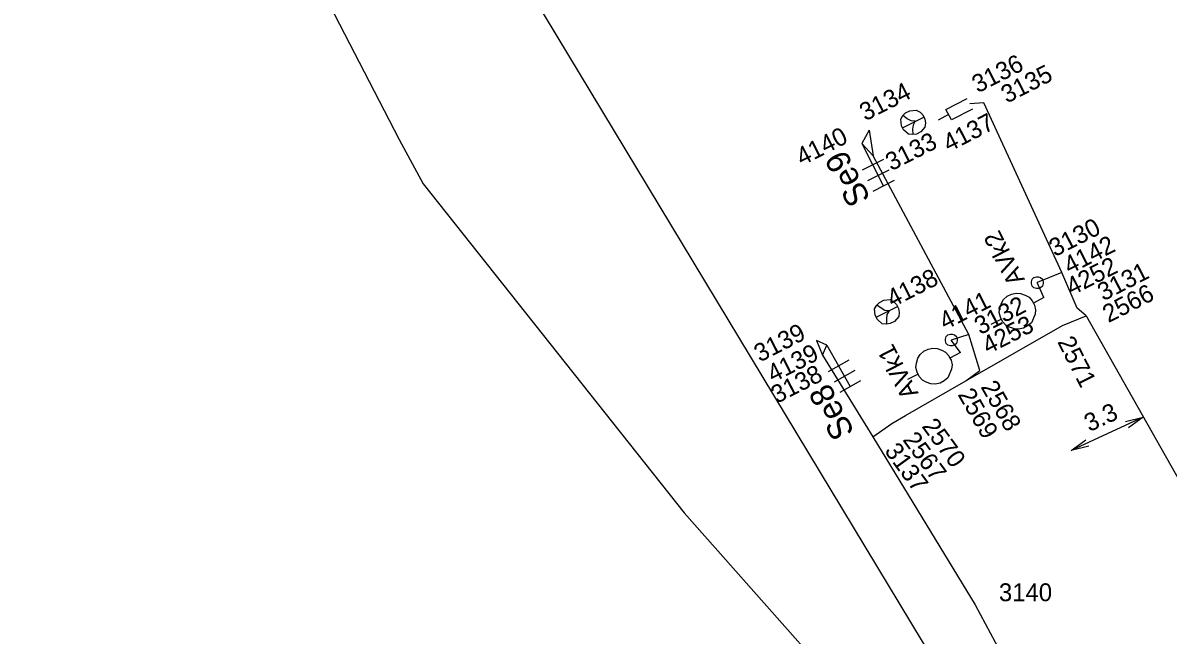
# Model space of a CAD drawing. Extents: x -535557 to -534097, y -1142175 to -1136716.
# Drawn here: x -535278.39 to -535230.33, y -1138555.67 to -1138529.96 of the extents above; entities that cross this region are included whole.
import ezdxf

# ---------------------------------------------------------------- set-up
doc = ezdxf.new("R2010")
doc.units = 0
for name, color, linetype in [('Default', 7, 'Continuous'), ('GIS_vektor_sdelovaci_kabely_CD', 7, 'Continuous'), ('SS_SZDC', 7, 'Continuous')]:
    doc.layers.add(name, color=color, linetype=linetype)

# ---------------------------------------------------------------- blocks, each defined once
blk = doc.blocks.new('POINT_DISPLAY')
at = {"layer": 'Default'}
blk.add_line((0, 0), (0, 0), dxfattribs=at)

msp = doc.modelspace()

# ---------------------------------------------------------------- linework, layer by layer
at = {"layer": 'GIS_vektor_sdelovaci_kabely_CD'}
msp.add_lwpolyline([(-535319.228, -1138468.225), (-535312.134, -1138477.681), (-535306.578, -1138482.264), (-535295.997, -1138494.75), (-535288.97, -1138503.271), (-535279.183, -1138514.276), (-535276.556, -1138516.936), (-535270.008, -1138523.859), (-535266.161, -1138527.963), (-535262.595, -1138534.859), (-535261.596, -1138536.721), (-535250.636, -1138550.535), (-535240.996, -1138561.428), (-535238.641, -1138562.108), (-535234.874, -1138566.378), (-535233.263, -1138567.105), (-535231.845, -1138569.165), (-535227.777, -1138573.592), (-535226.657, -1138576.911), (-535216.743, -1138588.55), (-535215.025, -1138590.318), (-535214.415, -1138590.897), (-535212.811, -1138593.077), (-535202.253, -1138605.902)], dxfattribs=at)
at = {"layer": 'SS_SZDC'}
for p, q in [((-535234.949, -1138565.37), (-535258.699, -1138525.979)), ((-535239.654, -1138533.591), (-535238.763, -1138533.137)), ((-535238.06, -1138533.319), (-535238.649, -1138533.36)), ((-535234.789, -1138540.44), (-535238.06, -1138533.319)), ((-535241.545, -1138534.009), (-535241.457, -1138533.852)), ((-535241.457, -1138533.852), (-535241.346, -1138533.739)), ((-535241.277, -1138533.985), (-535241.457, -1138533.852)), ((-535241.346, -1138533.739), (-535241.167, -1138533.649)), ((-535241.167, -1138533.649), (-535240.899, -1138533.624)), ((-535240.899, -1138533.624), (-535240.742, -1138533.712)), ((-535240.742, -1138533.712), (-535240.629, -1138533.823)), ((-535240.629, -1138533.823), (-535240.539, -1138534.002)), ((-535239.541, -1138533.813), (-535239.986, -1138534.04)), ((-535239.427, -1138534.036), (-535239.654, -1138533.591)), ((-535238.536, -1138533.582), (-535239.427, -1138534.036)), ((-535241.52, -1138534.277), (-535241.545, -1138534.009)), ((-535241.43, -1138534.456), (-535241.52, -1138534.277)), ((-535241.475, -1138534.366), (-535240.584, -1138533.913)), ((-535241.119, -1138534.073), (-535241.277, -1138533.985)), ((-535240.94, -1138534.094), (-535241.119, -1138534.073)), ((-535241.029, -1138534.251), (-535241.05, -1138534.43)), ((-535240.94, -1138534.094), (-535241.029, -1138534.251)), ((-535240.536, -1138534.337), (-535240.713, -1138534.54)), ((-535240.539, -1138534.002), (-535240.515, -1138534.158)), ((-535240.515, -1138534.158), (-535240.536, -1138534.337)), ((-535242.88, -1138534.459), (-535243.18, -1138535.03)), ((-535242.88, -1138534.459), (-535242.71, -1138535.549)), ((-535241.227, -1138534.633), (-535241.43, -1138534.456)), ((-535241.048, -1138534.654), (-535241.227, -1138534.633)), ((-535241.05, -1138534.43), (-535241.048, -1138534.654)), ((-535240.892, -1138534.63), (-535241.048, -1138534.654)), ((-535240.713, -1138534.54), (-535240.892, -1138534.63)), ((-535242.71, -1138535.549), (-535243.18, -1138535.03)), ((-535243.18, -1138535.03), (-535242.272, -1138536.812)), ((-535242.28, -1138535.694), (-535243.171, -1138536.148)), ((-535238.689, -1138543.049), (-535242.71, -1138535.549)), ((-535242.053, -1138536.139), (-535242.944, -1138536.593)), ((-535241.826, -1138536.585), (-535242.717, -1138537.039)), ((-535234.789, -1138540.44), (-535235.819, -1138540.87)), ((-535234.149, -1138541.94), (-535234.789, -1138540.44)), ((-535236.067, -1138540.834), (-535236.032, -1138540.728)), ((-535236.067, -1138540.905), (-535236.067, -1138540.834)), ((-535236.032, -1138541.011), (-535236.067, -1138540.905)), ((-535236.032, -1138540.728), (-535235.961, -1138540.657)), ((-535235.961, -1138541.082), (-535236.032, -1138541.011)), ((-535235.961, -1138540.657), (-535235.855, -1138540.622)), ((-535235.855, -1138541.117), (-535235.961, -1138541.082)), ((-535235.855, -1138540.622), (-535235.784, -1138540.622)), ((-535235.539, -1138541.5), (-535235.819, -1138540.87)), ((-535235.784, -1138540.622), (-535235.678, -1138540.657)), ((-535235.678, -1138541.082), (-535235.784, -1138541.117)), ((-535235.678, -1138540.657), (-535235.607, -1138540.728)), ((-535235.607, -1138541.011), (-535235.678, -1138541.082)), ((-535235.607, -1138540.728), (-535235.572, -1138540.834)), ((-535235.572, -1138540.905), (-535235.607, -1138541.011)), ((-535235.572, -1138540.834), (-535235.572, -1138540.905)), ((-535237.238, -1138541.579), (-535237.083, -1138541.444)), ((-535237.083, -1138541.444), (-535236.905, -1138541.353)), ((-535236.905, -1138541.353), (-535236.704, -1138541.307)), ((-535236.704, -1138541.307), (-535236.525, -1138541.328)), ((-535236.525, -1138541.328), (-535236.323, -1138541.394)), ((-535236.323, -1138541.394), (-535236.166, -1138541.482)), ((-535236.166, -1138541.482), (-535236.03, -1138541.637)), ((-535235.539, -1138541.5), (-535235.985, -1138541.726)), ((-535235.784, -1138541.117), (-535235.855, -1138541.117)), ((-535242.645, -1138541.969), (-535242.557, -1138541.812)), ((-535242.62, -1138542.237), (-535242.645, -1138541.969)), ((-535242.575, -1138542.326), (-535241.684, -1138541.873)), ((-535242.557, -1138541.812), (-535242.446, -1138541.699)), ((-535242.377, -1138541.945), (-535242.557, -1138541.812)), ((-535242.446, -1138541.699), (-535242.267, -1138541.609)), ((-535242.219, -1138542.033), (-535242.377, -1138541.945)), ((-535242.267, -1138541.609), (-535241.999, -1138541.584)), ((-535242.04, -1138542.054), (-535242.219, -1138542.033)), ((-535242.04, -1138542.054), (-535242.129, -1138542.211)), ((-535241.999, -1138541.584), (-535241.842, -1138541.672)), ((-535241.842, -1138541.672), (-535241.729, -1138541.783)), ((-535241.729, -1138541.783), (-535241.639, -1138541.962)), ((-535241.639, -1138541.962), (-535241.615, -1138542.118)), ((-535237.413, -1138542.117), (-535237.392, -1138541.938)), ((-535237.392, -1138541.938), (-535237.327, -1138541.737)), ((-535237.327, -1138541.737), (-535237.238, -1138541.579)), ((-535236.03, -1138541.637), (-535235.985, -1138541.726)), ((-535235.985, -1138541.726), (-535235.94, -1138541.816)), ((-535235.94, -1138541.816), (-535235.893, -1138542.016)), ((-535235.893, -1138542.016), (-535235.914, -1138542.196)), ((-535233.77, -1138542.27), (-535234.149, -1138541.94)), ((-535242.53, -1138542.416), (-535242.62, -1138542.237)), ((-535242.327, -1138542.593), (-535242.53, -1138542.416)), ((-535242.129, -1138542.211), (-535242.15, -1138542.39)), ((-535242.15, -1138542.39), (-535242.148, -1138542.614)), ((-535241.813, -1138542.5), (-535241.992, -1138542.59)), ((-535241.636, -1138542.297), (-535241.813, -1138542.5)), ((-535241.615, -1138542.118), (-535241.636, -1138542.297)), ((-535237.322, -1138542.407), (-535237.767, -1138542.634)), ((-535237.367, -1138542.318), (-535237.413, -1138542.117)), ((-535237.276, -1138542.497), (-535237.367, -1138542.318)), ((-535237.141, -1138542.652), (-535237.276, -1138542.497)), ((-535235.914, -1138542.196), (-535236.068, -1138542.554)), ((-535234.76, -1138542.67), (-535233.77, -1138542.27)), ((-535233.77, -1138542.27), (-535228.52, -1138551.569)), ((-535242.148, -1138542.614), (-535242.327, -1138542.593)), ((-535241.992, -1138542.59), (-535242.148, -1138542.614)), ((-535238.819, -1138544.989), (-535234.76, -1138542.67)), ((-535236.984, -1138542.74), (-535237.141, -1138542.652)), ((-535236.782, -1138542.806), (-535236.984, -1138542.74)), ((-535236.603, -1138542.827), (-535236.782, -1138542.806)), ((-535236.402, -1138542.781), (-535236.603, -1138542.827)), ((-535236.224, -1138542.69), (-535236.402, -1138542.781)), ((-535236.068, -1138542.554), (-535236.224, -1138542.69)), ((-535244.659, -1138543.5), (-535245.09, -1138543.299)), ((-535245.09, -1138543.299), (-535244.84, -1138543.92)), ((-535244.84, -1138543.92), (-535244.659, -1138543.5)), ((-535244.659, -1138543.5), (-535243.669, -1138545.237)), ((-535239.677, -1138543.244), (-535239.642, -1138543.138)), ((-535239.677, -1138543.315), (-535239.677, -1138543.244)), ((-535239.642, -1138543.421), (-535239.677, -1138543.315)), ((-535239.642, -1138543.138), (-535239.571, -1138543.067)), ((-535239.571, -1138543.492), (-535239.642, -1138543.421)), ((-535239.571, -1138543.067), (-535239.465, -1138543.032)), ((-535239.465, -1138543.527), (-535239.571, -1138543.492)), ((-535239.465, -1138543.032), (-535239.394, -1138543.032)), ((-535238.689, -1138543.049), (-535239.43, -1138543.28)), ((-535239.039, -1138543.809), (-535239.43, -1138543.28)), ((-535239.394, -1138543.032), (-535239.288, -1138543.067)), ((-535239.288, -1138543.492), (-535239.394, -1138543.527)), ((-535239.288, -1138543.067), (-535239.217, -1138543.138)), ((-535239.217, -1138543.421), (-535239.288, -1138543.492)), ((-535239.217, -1138543.138), (-535239.182, -1138543.244)), ((-535239.182, -1138543.315), (-535239.217, -1138543.421)), ((-535239.182, -1138543.244), (-535239.182, -1138543.315)), ((-535238.229, -1138544.559), (-535238.689, -1138543.049)), ((-535244.84, -1138543.92), (-535242.72, -1138547.34)), ((-535240.827, -1138544.047), (-535240.738, -1138543.889)), ((-535240.738, -1138543.889), (-535240.583, -1138543.754)), ((-535240.583, -1138543.754), (-535240.405, -1138543.663)), ((-535240.405, -1138543.663), (-535240.204, -1138543.617)), ((-535240.204, -1138543.617), (-535240.025, -1138543.638)), ((-535240.025, -1138543.638), (-535239.823, -1138543.704)), ((-535239.823, -1138543.704), (-535239.666, -1138543.792)), ((-535239.666, -1138543.792), (-535239.53, -1138543.947)), ((-535239.53, -1138543.947), (-535239.485, -1138544.036)), ((-535239.039, -1138543.809), (-535239.485, -1138544.036)), ((-535239.394, -1138543.527), (-535239.465, -1138543.527)), ((-535243.73, -1138544.12), (-535244.598, -1138544.616)), ((-535240.913, -1138544.427), (-535240.892, -1138544.248)), ((-535240.867, -1138544.628), (-535240.913, -1138544.427)), ((-535240.892, -1138544.248), (-535240.827, -1138544.047)), ((-535239.485, -1138544.036), (-535239.44, -1138544.126)), ((-535239.44, -1138544.126), (-535239.393, -1138544.326)), ((-535239.393, -1138544.326), (-535239.414, -1138544.506)), ((-535243.482, -1138544.555), (-535244.351, -1138545.05)), ((-535240.822, -1138544.717), (-535241.267, -1138544.944)), ((-535240.776, -1138544.807), (-535240.867, -1138544.628)), ((-535240.641, -1138544.962), (-535240.776, -1138544.807)), ((-535239.568, -1138544.864), (-535239.724, -1138545)), ((-535239.414, -1138544.506), (-535239.568, -1138544.864)), ((-535238.819, -1138544.989), (-535238.229, -1138544.559)), ((-535243.234, -1138544.989), (-535244.103, -1138545.484)), ((-535241.35, -1138546.45), (-535238.819, -1138544.989)), ((-535240.484, -1138545.05), (-535240.641, -1138544.962)), ((-535240.282, -1138545.116), (-535240.484, -1138545.05)), ((-535240.103, -1138545.137), (-535240.282, -1138545.116)), ((-535239.902, -1138545.091), (-535240.103, -1138545.137)), ((-535239.724, -1138545), (-535239.902, -1138545.091)), ((-535242.72, -1138547.34), (-535241.93, -1138546.79)), ((-535241.93, -1138546.79), (-535241.35, -1138546.45)), ((-535231.371, -1138546.519), (-535234.4, -1138547.92)), ((-535232.114, -1138546.698), (-535231.371, -1138546.519)), ((-535231.371, -1138546.519), (-535231.988, -1138546.97)), ((-535242.72, -1138547.34), (-535238.43, -1138554.399)), ((-535234.4, -1138547.92), (-535233.782, -1138547.469)), ((-535233.656, -1138547.741), (-535234.4, -1138547.92)), ((-535238.43, -1138554.399), (-535233.829, -1138562.969))]:
    msp.add_line(p, q, dxfattribs=at)

# ---------------------------------------------------------------- block references
for p in [(-535238.649, -1138533.36), (-535238.06, -1138533.319), (-535241.029, -1138534.139), (-535242.88, -1138534.459), (-535243.18, -1138535.03), (-535242.71, -1138535.549), (-535234.789, -1138540.44), (-535235.819, -1138540.87), (-535235.819, -1138540.87), (-535235.539, -1138541.5), (-535234.149, -1138541.94), (-535242.13, -1138542.1), (-535233.77, -1138542.27), (-535234.76, -1138542.67), (-535245.09, -1138543.299), (-535244.659, -1138543.5), (-535239.43, -1138543.28), (-535239.43, -1138543.28), (-535238.689, -1138543.049), (-535244.84, -1138543.92), (-535239.039, -1138543.809), (-535238.229, -1138544.559), (-535238.819, -1138544.989), (-535241.93, -1138546.79), (-535241.35, -1138546.45), (-535242.72, -1138547.34), (-535238.43, -1138554.399)]:
    msp.add_blockref('POINT_DISPLAY', p, dxfattribs=at)

# ---------------------------------------------------------------- texts
for s, height, rotation, p in [('3136', 0.75, 27, (-535238.318, -1138532.924)), ('3135', 0.75, 27, (-535237.098, -1138533.356)), ('3134', 0.75, 27, (-535243.038, -1138534.1)), ('4137', 0.75, 27, (-535239.534, -1138535.398)), ('4140', 0.75, 27, (-535245.698, -1138535.977)), ('3133', 0.75, 27, (-535241.947, -1138536.194)), ('Se9', 1, 117.3757, (-535242.797, -1138537.342)), ('3130', 0.75, 27, (-535235.083, -1138539.801)), ('AVk2', 0.75, 117.3757, (-535236.33, -1138540.743)), ('4142', 0.75, 27, (-535234.468, -1138540.533)), ('4252', 0.75, 27, (-535234.368, -1138541.428)), ('3131', 0.75, 27, (-535233.05, -1138541.659)), ('4138', 0.75, 27, (-535241.895, -1138541.923)), ('2566', 0.75, 27, (-535232.836, -1138542.572)), ('4141', 0.75, 27, (-535239.693, -1138542.876)), ('3132', 0.75, 27, (-535238.216, -1138543.077)), ('4253', 0.75, 27, (-535237.886, -1138543.892)), ('3139', 0.75, 27, (-535247.465, -1138544.226)), ('4139', 0.75, 27, (-535246.913, -1138545.083)), ('AVk1', 0.75, 117.3757, (-535240.793, -1138545.518)), ('2571', 0.75, 297, (-535234.991, -1138543.353)), ('3138', 0.75, 27, (-535246.749, -1138545.964)), ('Se8', 1, 117.3757, (-535243.472, -1138547.149)), ('2569', 0.75, 299.7, (-535239.176, -1138545.565)), ('2568', 0.75, 299.7, (-535238.212, -1138545.244)), ('3.3', 0.75, 24.8152, (-535233.634, -1138547.153)), ('2570', 0.75, 306, (-535240.693, -1138546.905)), ('2567', 0.75, 306, (-535241.494, -1138547.472)), ('3137', 0.75, 306, (-535242.261, -1138547.939))]:
    msp.add_text(s, height=height, rotation=rotation, dxfattribs=at).set_placement(p)
msp.add_text('3140', height=0.75, dxfattribs=at).set_placement((-535237.43, -1138554.249))

doc.saveas('drawing.dxf')
